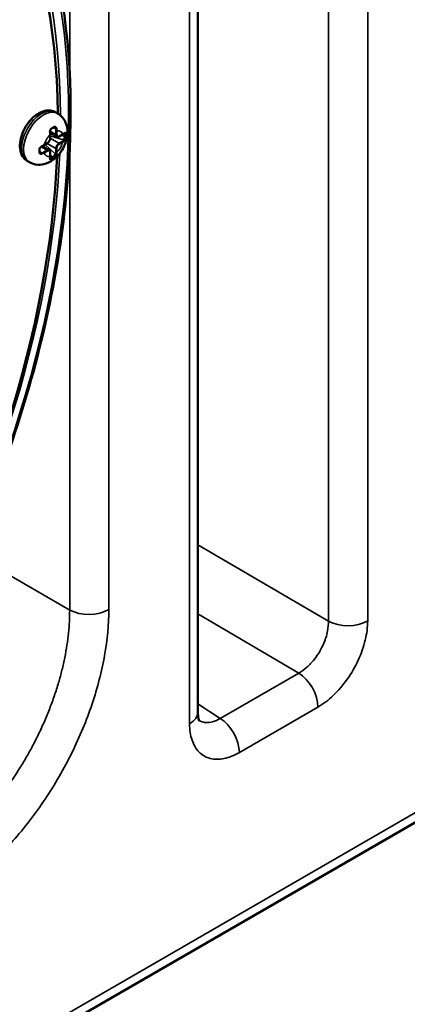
# Model space of a CAD drawing. Header units: millimetres. Extents: x 50 to 3176, y 50 to 2109.
# Tile 341 of 656: x 413 to 440, y 1628 to 1698. Entities that reach past the tile are written whole.
import ezdxf

# ---------------------------------------------------------------- set-up
doc = ezdxf.new("R2010")
doc.units = ezdxf.units.MM
doc.header["$LTSCALE"] = 10
doc.layers.add('Visible (ISO)', color=7, linetype='Continuous', lineweight=50)
doc.layers.add('Visible Narrow (ISO)', color=7, linetype='Continuous', lineweight=35)

msp = doc.modelspace()

# ---------------------------------------------------------------- linework, layer by layer
at = {"layer": 'Visible (ISO)'}
for p, q in [((425.4251, 1648.3345), (425.4251, 1769.0667)), ((307.0065, 1563.2427), (554.4938, 1706.1296)), ((415.314, 1690.949), (415.4554, 1690.8674)), ((415.262, 1689.8804), (415.262, 1689.8804)), ((414.9222, 1689.4993), (415.4014, 1689.2225)), ((414.9297, 1689.0945), (414.9297, 1689.3695)), ((415.5764, 1689.2349), (415.8146, 1689.3724)), ((415.9757, 1689.4007), (415.9757, 1689.2374)), ((414.3736, 1688.5492), (414.8529, 1688.2725)), ((414.4898, 1688.6075), (414.7279, 1688.745)), ((413.314, 1687.4849), (413.4554, 1687.4033)), ((414.2135, 1688.0643), (414.2134, 1688.0643)), ((414.9297, 1687.8398), (414.9297, 1688.1147)), ((415.1272, 1687.7677), (414.9858, 1687.6861))]:
    msp.add_line(p, q, dxfattribs=at)
for centre, major_axis, ratio, start_param, end_param in [((374.61, 1666.6204), (-28.9, -50.0563), 0.5773503, 2.3697486, 7.0550293), ((415.1477, 1689.7154), (-0.0741, -0.1871), 0.6530078, 2.2603089, 2.916969), ((414.8708, 1689.5079), (0.0496, 0.0063), 0.4808777, 6.2828591, 6.2832397), ((415.8548, 1689.1439), (0.0808, 0.184), 0.4891137, 3.8730685, 5.4438172), ((415.8961, 1689.4875), (0.0311, -0.0392), 0.6598704, 6.2825985, 6.2830395), ((415.8548, 1689.3072), (0.0808, 0.184), 0.4890808, 5.443876, 5.9575849), ((414.3404, 1688.5894), (0.0194, -0.0461), 0.4808758, 6.283141, 6.2835426), ((374.61, 1666.6204), (-28.9, -50.0563), 0.5773503, 0.8354587, 2.306134), ((414.2992, 1688.2458), (0.1249, 0.1578), 0.6530097, 3.3662195, 4.0228795), ((415.0063, 1687.8375), (0.119, 0.1619), 0.4890799, 3.467201, 3.9809072), ((414.8708, 1687.7116), (0.0495, -0.0073), 0.6598618, 0.0001501, 0.0005767), ((415.1477, 1687.9192), (-0.1189, -0.1619), 0.489113, 0.8393644, 2.4101181)]:
    msp.add_ellipse(centre, major_axis=major_axis, ratio=ratio, start_param=start_param, end_param=end_param, dxfattribs=at)
for points, knots in [([(415.3175, 1701.295), (416.3284, 1696.7843), (416.6224, 1691.6899), (415.7615, 1680.8326), (414.6042, 1675.0704), (410.9597, 1663.4679), (408.4739, 1657.6298), (402.4267, 1646.4641), (398.8667, 1641.1383), (391.0291, 1631.533), (386.7526, 1627.2554), (377.9079, 1620.1807), (373.341, 1617.3855), (367.5399, 1614.9186), (366.2309, 1614.4348), (364.9346, 1614.0294)], [1.3455389, 1.3455389, 1.3455389, 1.3455389, 1.6664565, 1.6664565, 1.9878687, 1.9878687, 2.3090444, 2.3090444, 2.6300867, 2.6300867, 2.9512031, 2.9512031, 3.2725564, 3.2725564, 3.3668501, 3.3668501, 3.3668501, 3.3668501]), ([(415.314, 1690.949), (415.2032, 1691.013), (415.0792, 1691.0532), (414.8156, 1691.0868), (414.6761, 1691.0759), (414.3769, 1691.0049), (414.2188, 1690.935), (413.9017, 1690.7402), (413.7442, 1690.6097), (413.456, 1690.3083), (413.3252, 1690.1375), (413.1012, 1689.7733), (413.0077, 1689.5802), (412.8654, 1689.186), (412.8167, 1688.9848), (412.7733, 1688.5883), (412.7789, 1688.3928), (412.8569, 1688.0362), (412.9257, 1687.8724), (413.1088, 1687.6339), (413.2046, 1687.5481), (413.314, 1687.4849)], [5.4977871, 5.4977871, 5.4977871, 5.4977871, 5.7353255, 5.7353255, 5.9968615, 5.9968615, 6.3151742, 6.3151742, 6.6683207, 6.6683207, 7.0205087, 7.0205087, 7.3692106, 7.3692106, 7.7199749, 7.7199749, 8.0746616, 8.0746616, 8.4048979, 8.4048979, 8.6393798, 8.6393798, 8.6393798, 8.6393798]), ([(415.4554, 1690.8674), (415.5861, 1690.792), (415.7029, 1690.6938), (415.8997, 1690.4677), (415.9764, 1690.339), (416.099, 1690.0536), (416.135, 1689.8972), (416.1734, 1689.5478), (416.1616, 1689.3582), (416.0907, 1688.9593), (416.0222, 1688.7527), (415.8391, 1688.3599), (415.7239, 1688.1741), (415.45, 1687.834), (415.2917, 1687.6794), (414.928, 1687.424), (414.7237, 1687.319), (414.3039, 1687.2213), (414.1051, 1687.2071), (413.7477, 1687.2694), (413.5943, 1687.3231), (413.4554, 1687.4033)], [0.7853982, 0.7853982, 0.7853982, 0.7853982, 0.9813573, 0.9813573, 1.1925444, 1.1925444, 1.4519135, 1.4519135, 1.7956288, 1.7956288, 2.2057855, 2.2057855, 2.6192493, 2.6192493, 3.0339323, 3.0339323, 3.431625, 3.431625, 3.7186113, 3.7186113, 3.9269908, 3.9269908, 3.9269908, 3.9269908]), ([(415.0321, 1689.7929), (415.0188, 1689.7857), (415.0053, 1689.7752), (414.9812, 1689.7499), (414.9702, 1689.7349), (414.9513, 1689.7021), (414.9432, 1689.6839), (414.9301, 1689.6452), (414.9251, 1689.6241), (414.9188, 1689.5817), (414.9176, 1689.5599), (414.9186, 1689.5309), (414.9193, 1689.5223), (414.9204, 1689.5142)], [0, 0, 0, 0, 0.006211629, 0.006211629, 0.012121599, 0.012121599, 0.018066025, 0.018066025, 0.024424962, 0.024424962, 0.031137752, 0.031137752, 0.034088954, 0.034088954, 0.034088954, 0.034088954]), ([(415.1049, 1689.8338), (415.1001, 1689.831), (415.0953, 1689.8282), (415.0857, 1689.8227), (415.0809, 1689.82), (415.0712, 1689.8145), (415.0663, 1689.8118), (415.0566, 1689.8064), (415.0517, 1689.8037), (415.0419, 1689.7983), (415.037, 1689.7956), (415.0321, 1689.7929)], [1.570767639, 1.570767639, 1.570767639, 1.570767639, 1.576679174, 1.576679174, 1.582590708, 1.582590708, 1.588502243, 1.588502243, 1.594413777, 1.594413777, 1.600325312, 1.600325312, 1.600325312, 1.600325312]), ([(415.1757, 1689.8758), (415.1711, 1689.873), (415.1664, 1689.8702), (415.157, 1689.8645), (415.1524, 1689.8617), (415.1429, 1689.856), (415.1382, 1689.8532), (415.1288, 1689.8476), (415.124, 1689.8449), (415.1145, 1689.8393), (415.1097, 1689.8365), (415.1049, 1689.8338)], [1.541216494, 1.541216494, 1.541216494, 1.541216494, 1.547148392, 1.547148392, 1.55308029, 1.55308029, 1.559012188, 1.559012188, 1.564944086, 1.564944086, 1.570875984, 1.570875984, 1.570875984, 1.570875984]), ([(415.262, 1689.8804), (415.2483, 1689.8883), (415.2335, 1689.8918), (415.2047, 1689.8894), (415.1902, 1689.8847), (415.1757, 1689.8758)], [0, 0, 0, 0, 0.008810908, 0.008810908, 0.016175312, 0.016175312, 0.016175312, 0.016175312]), ([(414.7279, 1688.745), (414.7504, 1688.758), (414.7719, 1688.7745), (414.8122, 1688.8128), (414.8309, 1688.8347), (414.8644, 1688.8822), (414.8792, 1688.9077), (414.9035, 1688.9605), (414.9131, 1688.9876), (414.9262, 1689.0417), (414.9297, 1689.0686), (414.9297, 1689.0945)], [3.1415927, 3.1415927, 3.1415927, 3.1415927, 3.4557519, 3.4557519, 3.7699112, 3.7699112, 4.0840704, 4.0840704, 4.3982297, 4.3982297, 4.712389, 4.712389, 4.712389, 4.712389]), ([(414.9204, 1689.5142), (414.9216, 1689.5043), (414.9227, 1689.4944), (414.9247, 1689.4748), (414.9256, 1689.4651), (414.9271, 1689.4456), (414.9277, 1689.436), (414.9287, 1689.4168), (414.9291, 1689.4072), (414.9296, 1689.3883), (414.9297, 1689.3788), (414.9297, 1689.3695)], [1.4160383, 1.4160383, 1.4160383, 1.4160383, 1.44706452, 1.44706452, 1.47809074, 1.47809074, 1.50911695, 1.50911695, 1.54014317, 1.54014317, 1.57115996, 1.57115996, 1.57115996, 1.57115996]), ([(415.4014, 1689.2225), (415.4119, 1689.2165), (415.4232, 1689.2119), (415.4465, 1689.2058), (415.4586, 1689.2043), (415.4827, 1689.204), (415.4948, 1689.2053), (415.5187, 1689.2101), (415.5305, 1689.2137), (415.5538, 1689.2229), (415.5652, 1689.2284), (415.5764, 1689.2349)], [2.35619449, 2.35619449, 2.35619449, 2.35619449, 2.51327412, 2.51327412, 2.67035376, 2.67035376, 2.82743339, 2.82743339, 2.98451302, 2.98451302, 3.14159265, 3.14159265, 3.14159265, 3.14159265]), ([(415.9271, 1689.4483), (415.9202, 1689.4429), (415.9133, 1689.4375), (415.899, 1689.427), (415.8917, 1689.4217), (415.877, 1689.4115), (415.8695, 1689.4064), (415.8542, 1689.3964), (415.8464, 1689.3915), (415.8307, 1689.3818), (415.8227, 1689.3771), (415.8146, 1689.3724)], [1.41603391, 1.41603391, 1.41603391, 1.41603391, 1.447061, 1.447061, 1.47808809, 1.47808809, 1.50911518, 1.50911518, 1.54014227, 1.54014227, 1.57116936, 1.57116936, 1.57116936, 1.57116936]), ([(415.9707, 1689.4716), (415.9707, 1689.4716), (415.9694, 1689.4717), (415.9639, 1689.4704), (415.9601, 1689.4691), (415.949, 1689.4637), (415.9408, 1689.4587), (415.9304, 1689.4508), (415.9287, 1689.4496), (415.9271, 1689.4483)], [0.004102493, 0.004102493, 0.004102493, 0.004102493, 0.008275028, 0.008275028, 0.011892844, 0.011892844, 0.016990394, 0.016990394, 0.017897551, 0.017897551, 0.017897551, 0.017897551]), ([(414.3598, 1688.5433), (414.3433, 1688.5363), (414.3258, 1688.527), (414.2916, 1688.5044), (414.2745, 1688.4908), (414.2425, 1688.4603), (414.2274, 1688.4429), (414.2027, 1688.4071), (414.1927, 1688.3884), (414.1795, 1688.3532), (414.1757, 1688.3362), (414.1743, 1688.3161), (414.1742, 1688.3115), (414.1743, 1688.3072)], [0, 0, 0, 0, 0.006407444, 0.006407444, 0.012915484, 0.012915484, 0.01968108, 0.01968108, 0.026218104, 0.026218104, 0.03227978, 0.03227978, 0.034077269, 0.034077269, 0.034077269, 0.034077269]), ([(414.1743, 1688.3072), (414.1746, 1688.296), (414.1748, 1688.2848), (414.1751, 1688.2625), (414.1752, 1688.2514), (414.1753, 1688.2292), (414.1753, 1688.2181), (414.1752, 1688.1961), (414.1751, 1688.1851), (414.1748, 1688.1631), (414.1746, 1688.1522), (414.1743, 1688.1413)], [1.541271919, 1.541271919, 1.541271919, 1.541271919, 1.553081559, 1.553081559, 1.564891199, 1.564891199, 1.576700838, 1.576700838, 1.588510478, 1.588510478, 1.600320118, 1.600320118, 1.600320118, 1.600320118]), ([(414.4898, 1688.6075), (414.4817, 1688.6029), (414.4735, 1688.5983), (414.4568, 1688.5892), (414.4483, 1688.5847), (414.4312, 1688.576), (414.4225, 1688.5717), (414.405, 1688.5633), (414.3961, 1688.5592), (414.3781, 1688.5511), (414.369, 1688.5471), (414.3598, 1688.5433)], [1.57042171, 1.57042171, 1.57042171, 1.57042171, 1.60144269, 1.60144269, 1.63247315, 1.63247315, 1.66350362, 1.66350362, 1.69453409, 1.69453409, 1.72556455, 1.72556455, 1.72556455, 1.72556455]), ([(414.9297, 1688.1147), (414.9297, 1688.1277), (414.9288, 1688.1404), (414.9251, 1688.1651), (414.9223, 1688.1772), (414.9145, 1688.2003), (414.9096, 1688.2114), (414.8973, 1688.2321), (414.89, 1688.2418), (414.873, 1688.2589), (414.8634, 1688.2664), (414.8529, 1688.2725)], [4.71238898, 4.71238898, 4.71238898, 4.71238898, 4.86946861, 4.86946861, 5.02654825, 5.02654825, 5.18362788, 5.18362788, 5.34070751, 5.34070751, 5.49778714, 5.49778714, 5.49778714, 5.49778714]), ([(414.1743, 1688.1413), (414.1739, 1688.1269), (414.1761, 1688.1141), (414.1845, 1688.092), (414.1909, 1688.0826), (414.2034, 1688.0709), (414.2082, 1688.0674), (414.2134, 1688.0643)], [0, 0, 0, 0, 0.006217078, 0.006217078, 0.012799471, 0.012799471, 0.016207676, 0.016207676, 0.016207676, 0.016207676]), ([(414.9202, 1687.7043), (414.9182, 1687.6905), (414.9177, 1687.6785), (414.919, 1687.6623), (414.9206, 1687.6575), (414.9217, 1687.6552), (414.9219, 1687.655), (414.9219, 1687.655)], [0, 0, 0, 0, 0.006113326, 0.006113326, 0.011682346, 0.011682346, 0.013776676, 0.013776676, 0.013776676, 0.013776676]), ([(414.9297, 1687.8398), (414.9297, 1687.8304), (414.9296, 1687.8211), (414.9291, 1687.8026), (414.9287, 1687.7934), (414.9277, 1687.7752), (414.9271, 1687.7662), (414.9256, 1687.7482), (414.9247, 1687.7394), (414.9226, 1687.7217), (414.9215, 1687.713), (414.9202, 1687.7043)], [1.57041216, 1.57041216, 1.57041216, 1.57041216, 1.60144352, 1.60144352, 1.63247487, 1.63247487, 1.66350623, 1.66350623, 1.69453758, 1.69453758, 1.72556894, 1.72556894, 1.72556894, 1.72556894]), ([(425.4251, 1648.3346), (425.4252, 1648.1466), (425.4464, 1647.9911), (425.4942, 1647.7946), (425.5197, 1647.7426), (425.5332, 1647.719), (425.535, 1647.7166), (425.535, 1647.7166)], [0, 0, 0, 0, 0.08952424, 0.08952424, 0.1721175, 0.1721175, 0.19784884, 0.19784884, 0.19784884, 0.19784884])]:
    msp.add_open_spline(points, degree=3, knots=knots, dxfattribs=at)
at = {"layer": 'Visible Narrow (ISO)'}
for p, q in [((434.701, 1654.799), (434.701, 1775.5314)), ((437.4894, 1775.5539), (437.4894, 1654.8215)), ((424.8394, 1647.518), (424.8394, 1768.2504)), ((416.3168, 1693.7465), (416.3168, 1753.4819)), ((419.095, 1753.5099), (419.095, 1655.6255)), ((307.4207, 1564.1583), (554.908, 1707.0452)), ((414.9216, 1689.601), (415.3393, 1689.3599)), ((415.1131, 1689.8385), (415.2891, 1689.7971)), ((415.3304, 1689.7733), (415.2891, 1689.7971)), ((415.3393, 1689.3599), (415.3393, 1689.6348)), ((415.41, 1689.6348), (415.41, 1689.3599)), ((414.915, 1689.0741), (414.915, 1689.3491)), ((414.9297, 1689.2706), (415.8548, 1688.9806)), ((414.9297, 1689.1065), (415.5514, 1688.7475)), ((415.5514, 1688.7475), (415.7896, 1688.885)), ((415.5868, 1689.2578), (415.8249, 1689.3953)), ((415.7197, 1689.3176), (415.9757, 1689.2374)), ((415.8961, 1688.9568), (415.8548, 1688.9806)), ((415.9757, 1689.4007), (415.8968, 1689.4254)), ((415.9981, 1689.3878), (415.9757, 1689.4007)), ((415.9757, 1689.2374), (415.9981, 1689.2245)), ((414.2992, 1688.0825), (414.1753, 1688.2142)), ((414.7029, 1688.2576), (414.2853, 1688.4987)), ((414.4648, 1688.1201), (414.7029, 1688.2576)), ((414.5002, 1688.6304), (414.7383, 1688.7679)), ((414.7383, 1688.1964), (414.5002, 1688.0589)), ((415.2891, 1688.0008), (414.5755, 1688.657)), ((415.3393, 1688.3801), (414.7176, 1688.739)), ((415.3393, 1688.1051), (415.3393, 1688.3801)), ((415.41, 1688.3801), (415.41, 1688.1051)), ((415.8249, 1688.8237), (415.5868, 1688.6863)), ((416.3168, 1655.5975), (416.3168, 1688.2198)), ((414.2992, 1688.0825), (414.3404, 1688.0586)), ((414.915, 1687.8194), (414.915, 1688.0943)), ((414.9249, 1687.742), (414.9858, 1687.6861)), ((415.1272, 1687.7677), (414.9297, 1687.9493)), ((414.9858, 1687.6861), (415.0082, 1687.6731)), ((415.1496, 1687.7548), (415.1272, 1687.7677)), ((415.2891, 1688.0008), (415.3304, 1687.977)), ((434.701, 1654.799), (425.4251, 1660.2272)), ((416.3168, 1655.5975), (409.194, 1659.7099)), ((425.4251, 1655.3139), (432.591, 1651.1204)), ((416.0633, 1652.7261), (416.0633, 1652.7261)), ((427.008, 1647.897), (432.591, 1651.1204)), ((434.4449, 1649.0211), (434.4449, 1649.0217)), ((427.008, 1647.897), (425.4251, 1648.929)), ((433.9559, 1648.7004), (428.3728, 1645.477))]:
    msp.add_line(p, q, dxfattribs=at)
for centre, major_axis, ratio, start_param, end_param in [((374.4685, 1666.7021), (29.1332, 50.4601), 0.5773503, 5.5025293, 10.2054339), ((414.314, 1689.217), (1, 1.7321), 0.5773503, 0, 3.1415927), ((414.4554, 1689.1353), (-1, -1.7321), 0.5773503, 3.1415927, 6.2831853), ((415.0082, 1689.8368), (0.0239, -0.0439), 0.5600307, 0.0000755, 0.7998301), ((415.0082, 1689.8368), (0.0239, -0.0439), 0.5600526, 0.7997297, 1.1801173), ((415.0799, 1689.8771), (0.025, -0.0433), 0.5773669, 6.2831209, 7.4457947), ((415.1496, 1689.9185), (0.0261, -0.0426), 0.5941822, 6.2830596, 7.0533192), ((415.1496, 1689.9185), (-0.0261, 0.0426), 0.5941731, 3.9117508, 4.2921339), ((415.3657, 1689.7937), (0.0496, 0.0063), 0.4808688, 3.8605982, 5.4803326), ((414.5923, 1690.0665), (0.5282, -0.915), 0.5773115, 0.7850315, 0.9401696), ((415.3747, 1689.6552), (-0.05, 0), 0.5773503, 0.7855106, 2.3561423), ((414.296, 1690.0974), (-0.8835, 1.0175), 0.6671332, 3.7830348, 3.9148018), ((415.1625, 1688.7271), (0.5, 0.866), 0.5773503, 5.855359, 6.7110127), ((415.1625, 1688.7271), (0.5, 0.866), 0.5773503, 1.1429691, 1.9986239), ((414.7383, 1688.972), (-0.125, -0.2165), 0.5773503, 0.7853981, 2.3561946), ((414.8708, 1689.5079), (0.0496, 0.0063), 0.4808777, 5.3818815, 6.2828591), ((413.8581, 1689.8474), (-0.8306, 1.0578), 0.61809, 3.822868, 3.9544486), ((414.8797, 1689.3695), (0.05, 0), 0.5773503, 5.4978354, 6.2828893), ((414.8797, 1689.0945), (0.05, 0), 0.5773503, 5.4977884, 6.2831853), ((415.3747, 1689.3803), (0.05, 0), 0.5773503, 3.9269915, 5.4977873), ((415.5514, 1689.4824), (-0.15, -0.2598), 0.5773503, 5.4977871, 6.2831853), ((415.5868, 1689.4619), (-0.125, -0.2165), 0.5773503, 5.4977872, 7.0685835), ((415.5514, 1689.2782), (0.025, -0.0433), 0.5773503, 0, 0.7853975), ((415.0428, 1689.3164), (-1.0565, -0.0001), 0.5773154, 2.3557645, 2.5109025), ((415.7896, 1688.8442), (-0.025, 0.0433), 0.5773503, 3.9270491, 5.4976746), ((415.7896, 1689.4157), (0.025, -0.0433), 0.5773503, 0, 0.7853653), ((415.0493, 1689.8216), (1.0976, 0.0391), 0.5721044, 5.4765, 5.6328398), ((414.6184, 1689.4091), (-1.5184, 0.198), 0.4979047, 2.5511572, 2.6831215), ((415.8961, 1688.916), (0.0311, -0.0392), 0.6598601, 0.6454201, 2.2650863), ((415.8961, 1689.4875), (0.0311, -0.0392), 0.6598704, 6.2830395, 7.0267226), ((416.0335, 1689.4082), (-0.05, -0.0013), 0.5599943, 0.7710192, 2.3419016), ((413.6037, 1690.6885), (1.6939, -2.9338), 0.5773522, 0.7558725, 0.8149195), ((416.0335, 1689.2449), (-0.05, 0.0013), 0.5942007, 0.800611, 2.3714229), ((416.0335, 1689.4082), (-0.05, -0.0013), 0.5600557, 2.3418655, 2.7222547), ((416.0335, 1689.2449), (0.05, -0.0013), 0.5941421, 5.5129952, 5.8933834), ((413.9739, 1690.7787), (-1.4255, 2.9728), 0.5216833, 3.9690684, 3.9998281), ((413.9739, 1690.7787), (-1.4255, 2.9728), 0.5216833, 3.9383088, 3.9690684), ((414.1243, 1688.3059), (-0.05, -0.0013), 0.5600552, 1.96147, 2.3418582), ((411.609, 1689.4133), (1.8818, -2.7071), 0.6281028, 0.704031, 0.7655502), ((414.1243, 1688.3059), (0.05, 0.0013), 0.5600325, 5.4834016, 6.2831361), ((414.3404, 1688.5894), (0.0194, -0.0461), 0.4808758, 0.0003573, 0.9010531), ((413.5454, 1689.2928), (1.326, -0.186), 0.6183873, 5.4669859, 5.5989492), ((414.4648, 1688.6509), (0.025, -0.0433), 0.5773503, 0.0002977, 0.7853399), ((414.7029, 1688.0127), (0.15, 0.2598), 0.5773503, 0, 0.7853982), ((414.7029, 1688.2168), (-0.025, 0.0433), 0.5773503, 3.9269915, 5.4977951), ((414.7029, 1688.7883), (0.025, -0.0433), 0.5773503, 0, 0.7853976), ((414.7383, 1687.9922), (0.125, 0.2165), 0.5773503, 5.4977872, 7.0685835), ((415.5514, 1688.5026), (0.15, 0.2598), 0.5773503, 0.7853982, 2.3561945), ((415.3747, 1688.4005), (-0.05, 0), 0.5773503, 0.7853902, 2.3561945), ((415.1625, 1688.7271), (-0.5, -0.866), 0.5773503, 1.1429702, 1.9986239), ((415.5868, 1688.4821), (0.125, 0.2165), 0.5773503, 0.7853981, 2.3561945), ((415.5514, 1688.7067), (0.025, -0.0433), 0.5773503, 0.7853987, 2.3561938), ((374.4685, 1666.7021), (29.1332, 50.4601), 0.5773503, 3.977837, 5.4469409), ((414.1243, 1688.1426), (0.05, -0.0013), 0.5941419, 5.1325985, 5.5129877), ((414.1243, 1688.1426), (0.05, -0.0013), 0.5941624, 5.5129891, 6.2832839), ((413.7173, 1688.5513), (-1.0567, -0.0001), 0.5773127, 2.2014347, 2.3565503), ((414.3404, 1688.0178), (0.0194, -0.0461), 0.4808748, 0.8027675, 2.4227033), ((413.723, 1688.529), (-1.0983, 0.0084), 0.6009338, 2.2051802, 2.3615178), ((414.4648, 1688.0793), (0.025, -0.0433), 0.5773503, 0.7854402, 2.3559649), ((415.1625, 1688.7271), (-0.5, -0.866), 0.5773503, 5.8553583, 6.7110123), ((413.8614, 1688.6083), (0.8468, -1.2715), 0.4932529, 0.4912256, 0.6229942), ((414.8708, 1687.7116), (0.0495, -0.0073), 0.6598618, 5.5395703, 6.2833355), ((414.8797, 1688.1147), (0.05, 0), 0.5773503, 5.497787, 6.2831853), ((414.8797, 1687.8398), (0.05, 0), 0.5773503, 5.4978359, 6.2831853), ((412.6953, 1689.0899), (-3.3721, 0), 0.5773468, 2.3266118, 2.3562716), ((415.0082, 1687.6323), (-0.0239, 0.0439), 0.5599949, 3.9413632, 5.5121493), ((415.0082, 1687.6323), (0.0239, -0.0439), 0.5600221, 0.4193798, 0.7997629), ((412.6873, 1689.0948), (-3.3838, 0), 0.5773483, 2.3561636, 2.3857212), ((415.0799, 1687.6725), (-0.025, 0.0433), 0.5773334, 3.5497912, 5.4978113), ((415.1496, 1687.7139), (-0.0261, 0.0426), 0.594201, 3.9117147, 5.482573), ((415.1496, 1687.7139), (0.0261, -0.0426), 0.5941447, 0.3898071, 0.7701947), ((414.5922, 1688.5362), (0.5283, -0.9151), 0.577316, 0.6307005, 0.7858162), ((415.3657, 1687.9974), (0.0495, -0.0073), 0.6598822, 4.0179944, 5.6380058), ((415.3747, 1688.1255), (0.05, 0), 0.5773503, 3.9272203, 5.4977602), ((414.614, 1688.541), (0.5833, -0.9305), 0.5822988, 0.6088028, 0.7651418), ((417.6808, 1656.442), (2, 0), 0.5773503, 3.9618977, 5.4977681), ((436.0752, 1655.638), (2, 0), 0.5773503, 3.9549157, 5.4977763), ((432.5417, 1649.5169), (-1, 1.7321), 0.5773503, 3.9269859, 5.4628798), ((433.7195, 1649.2142), (1, 0), 0.5773503, 0.0380078, 0.0387156), ((423.4251, 1648.3345), (2, 0), 0.5773503, 5.4977969, 6.2831853), ((426.9586, 1646.2935), (1, -1.7321), 0.5773503, 0.7853964, 2.3212873)]:
    msp.add_ellipse(centre, major_axis=major_axis, ratio=ratio, start_param=start_param, end_param=end_param, dxfattribs=at)
msp.add_ellipse((374.4685, 1666.7021), major_axis=(-29.5357, -51.1574), ratio=0.5773503, dxfattribs=at)
for points, knots in [([(414.9039, 1689.4931), (414.902, 1689.5088), (414.9008, 1689.5247), (414.9005, 1689.544), (414.9005, 1689.5474), (414.9007, 1689.5637), (414.9015, 1689.5767), (414.9036, 1689.5961), (414.9045, 1689.6025), (414.9074, 1689.6207), (414.9098, 1689.6327), (414.9146, 1689.6527), (414.9169, 1689.6607), (414.9241, 1689.6842), (414.9299, 1689.6991), (414.9379, 1689.7166), (414.9395, 1689.7199), (414.9481, 1689.7372), (414.9557, 1689.7502), (414.9659, 1689.7648), (414.9677, 1689.7672), (414.9767, 1689.7792), (414.9844, 1689.7882), (414.9962, 1689.8001), (415, 1689.8037), (415.0138, 1689.816), (415.0238, 1689.8233), (415.036, 1689.8303), (415.038, 1689.8314), (415.04, 1689.8325)], [0.0000006, 0.0000006, 0.0000006, 0.0000006, 0.11777651, 0.11777651, 0.14285714, 0.14285714, 0.23931503, 0.23931503, 0.28571429, 0.28571429, 0.37072129, 0.37072129, 0.42857143, 0.42857143, 0.54367602, 0.54367602, 0.57142857, 0.57142857, 0.69002258, 0.69002258, 0.71428571, 0.71428571, 0.81134316, 0.81134316, 0.85714286, 0.85714286, 0.97647404, 0.97647404, 1, 1, 1, 1]), ([(415.1128, 1689.8731), (415.1047, 1689.8685), (415.0886, 1689.8593), (415.0644, 1689.8457), (415.0481, 1689.8369), (415.04, 1689.8325)], [0, 0, 0, 0, 0.33333333, 0.66666667, 0.99997651, 0.99997651, 0.99997651, 0.99997651]), ([(415.1834, 1689.9153), (415.1757, 1689.9105), (415.1603, 1689.9011), (415.1368, 1689.8871), (415.1208, 1689.8778), (415.1128, 1689.8731)], [0.00002292, 0.00002292, 0.00002292, 0.00002292, 0.33333333, 0.66666667, 0.99998821, 0.99998821, 0.99998821, 0.99998821]), ([(415.1834, 1689.9153), (415.1933, 1689.9215), (415.2036, 1689.9265), (415.2166, 1689.9309), (415.2188, 1689.9316), (415.2298, 1689.9347), (415.2389, 1689.9363), (415.2525, 1689.9373), (415.257, 1689.9375), (415.2721, 1689.937), (415.2823, 1689.9353), (415.2949, 1689.9316), (415.2974, 1689.9307), (415.3104, 1689.9259), (415.3207, 1689.9206), (415.3323, 1689.9124), (415.334, 1689.9111), (415.3431, 1689.904), (415.3501, 1689.8974), (415.3602, 1689.8859), (415.3637, 1689.8816), (415.3735, 1689.8679), (415.3793, 1689.858), (415.3862, 1689.843), (415.3879, 1689.8387), (415.3946, 1689.8207), (415.3985, 1689.8056), (415.4016, 1689.7866), (415.402, 1689.7837), (415.4024, 1689.7809)], [0, 0, 0, 0, 0.11877668, 0.11877668, 0.14285714, 0.14285714, 0.2374953, 0.2374953, 0.28571429, 0.28571429, 0.39935092, 0.39935092, 0.42857143, 0.42857143, 0.54922964, 0.54922964, 0.57142857, 0.57142857, 0.66292717, 0.66292717, 0.71428571, 0.71428571, 0.81800279, 0.81800279, 0.85714286, 0.85714286, 0.9790405, 0.9790405, 0.99999943, 0.99999943, 0.99999943, 0.99999943]), ([(415.262, 1689.8804), (415.2624, 1689.8802), (415.2627, 1689.88), (415.2715, 1689.8748), (415.2795, 1689.8686), (415.2943, 1689.8541), (415.3011, 1689.8457), (415.3076, 1689.8356), (415.3081, 1689.8348), (415.3149, 1689.8236), (415.3201, 1689.8123), (415.3268, 1689.7916), (415.3289, 1689.7825), (415.3304, 1689.7733)], [0.49452865, 0.49452865, 0.49452865, 0.49452865, 0.5, 0.5, 0.62256168, 0.62256168, 0.75, 0.75, 0.76130984, 0.76130984, 0.90046577, 0.90046577, 1, 1, 1, 1]), ([(415.9981, 1689.2245), (415.9978, 1689.2151), (415.9971, 1689.2052), (415.9948, 1689.1844), (415.9932, 1689.1736), (415.9907, 1689.1594), (415.9901, 1689.1562), (415.9869, 1689.1403), (415.9839, 1689.1274), (415.9769, 1689.1016), (415.9729, 1689.0888), (415.9632, 1689.0614), (415.9573, 1689.047), (415.9464, 1689.0243), (415.9417, 1689.0155), (415.93, 1688.9959), (415.9228, 1688.9856), (415.9091, 1688.969), (415.9027, 1688.9624), (415.8961, 1688.9568)], [0.00000002, 0.00000002, 0.00000002, 0.00000002, 0.10932097, 0.10932097, 0.2187442, 0.2187442, 0.25, 0.25, 0.375, 0.375, 0.5, 0.5, 0.64888937, 0.64888937, 0.75, 0.75, 0.88826881, 0.88826881, 1, 1, 1, 1]), ([(415.9364, 1689.4725), (415.9474, 1689.4812), (415.9577, 1689.4885), (415.9689, 1689.4952), (415.9705, 1689.4961), (415.9804, 1689.5016), (415.9882, 1689.505), (415.9981, 1689.508), (416.0005, 1689.5086), (416.0089, 1689.5103), (416.0148, 1689.5108), (416.0236, 1689.5102), (416.0268, 1689.5097), (416.0364, 1689.5071), (416.0423, 1689.5038), (416.0487, 1689.4984), (416.0499, 1689.4973), (416.056, 1689.491), (416.0603, 1689.4847), (416.0648, 1689.4755), (416.0655, 1689.4739), (416.069, 1689.4655), (416.0714, 1689.4578), (416.0742, 1689.4459), (416.075, 1689.442), (416.0777, 1689.4271), (416.0788, 1689.4156), (416.0793, 1689.4017), (416.0794, 1689.3998), (416.0794, 1689.3979)], [0, 0, 0, 0, 0.1228344, 0.1228344, 0.1428571, 0.1428571, 0.2509853, 0.2509853, 0.2857143, 0.2857143, 0.3751874, 0.3751874, 0.4285714, 0.4285714, 0.5443932, 0.5443932, 0.5714286, 0.5714286, 0.6902747, 0.6902747, 0.7142857, 0.7142857, 0.8121599, 0.8121599, 0.8571429, 0.8571429, 0.9813144, 0.9813144, 1, 1, 1, 1]), ([(416.0794, 1689.2324), (416.0792, 1689.2204), (416.0782, 1689.2075), (416.0765, 1689.1937), (416.0762, 1689.1912), (416.0759, 1689.1888), (416.0756, 1689.1862), (416.074, 1689.1751), (416.072, 1689.1634), (416.0696, 1689.1516), (416.0684, 1689.1456), (416.0671, 1689.1396), (416.0657, 1689.1336), (416.0624, 1689.1195), (416.0586, 1689.1057), (416.0543, 1689.0919), (416.0531, 1689.0881), (416.0519, 1689.0843), (416.0507, 1689.0806), (416.0456, 1689.0654), (416.0399, 1689.05), (416.0334, 1689.0349), (416.0323, 1689.0324), (416.0312, 1689.0299), (416.0301, 1689.0274), (416.0248, 1689.0156), (416.0191, 1689.0039), (416.0129, 1688.9927), (416.0099, 1688.9871), (416.0068, 1688.9817), (416.0037, 1688.9764), (415.996, 1688.9637), (415.988, 1688.9518), (415.9794, 1688.9407), (415.9772, 1688.9379), (415.9749, 1688.9352), (415.9727, 1688.9325), (415.9626, 1688.9205), (415.9519, 1688.9097), (415.9403, 1688.9001), (415.939, 1688.899), (415.9377, 1688.898), (415.9364, 1688.897)], [0, 0, 0, 0, 0.1213009, 0.1213009, 0.1213009, 0.1428571, 0.1428571, 0.1428571, 0.2376759, 0.2376759, 0.2376759, 0.2857143, 0.2857143, 0.2857143, 0.3980318, 0.3980318, 0.3980318, 0.4285714, 0.4285714, 0.4285714, 0.5512043, 0.5512043, 0.5512043, 0.5714286, 0.5714286, 0.5714286, 0.6670789, 0.6670789, 0.6670789, 0.7142857, 0.7142857, 0.7142857, 0.8281347, 0.8281347, 0.8281347, 0.8571429, 0.8571429, 0.8571429, 0.9858595, 0.9858595, 0.9858595, 1, 1, 1, 1]), ([(415.9701, 1689.4716), (415.9704, 1689.4713), (415.9708, 1689.4711), (415.9757, 1689.4677), (415.9797, 1689.4633), (415.9855, 1689.4534), (415.9876, 1689.4487), (415.9902, 1689.4413), (415.9909, 1689.439), (415.9938, 1689.4286), (415.9955, 1689.4195), (415.9974, 1689.4026), (415.9979, 1689.3954), (415.9981, 1689.3878)], [0.51485553, 0.51485553, 0.51485553, 0.51485553, 0.52548022, 0.52548022, 0.6584085, 0.6584085, 0.75, 0.75, 0.78753328, 0.78753328, 0.9142768, 0.9142768, 0.99999998, 0.99999998, 0.99999998, 0.99999998]), ([(414.144, 1688.2805), (414.1435, 1688.2927), (414.1444, 1688.3053), (414.1467, 1688.3185), (414.1472, 1688.3211), (414.1477, 1688.3237), (414.1483, 1688.3264), (414.1505, 1688.3369), (414.1536, 1688.3477), (414.1575, 1688.3585), (414.1595, 1688.3642), (414.1618, 1688.3699), (414.1643, 1688.3755), (414.1698, 1688.3881), (414.1762, 1688.4002), (414.1836, 1688.4121), (414.1857, 1688.4155), (414.1879, 1688.4189), (414.1901, 1688.4223), (414.199, 1688.4355), (414.209, 1688.4485), (414.2202, 1688.4612), (414.222, 1688.4631), (414.2237, 1688.465), (414.2255, 1688.4669), (414.2343, 1688.4765), (414.2438, 1688.4858), (414.2537, 1688.4946), (414.2588, 1688.4992), (414.264, 1688.5036), (414.2692, 1688.5079), (414.2817, 1688.518), (414.2945, 1688.5273), (414.3077, 1688.5357), (414.311, 1688.5378), (414.3143, 1688.5398), (414.3176, 1688.5418), (414.3332, 1688.551), (414.3494, 1688.5592), (414.366, 1688.5664), (414.3673, 1688.567), (414.3686, 1688.5675), (414.3698, 1688.5681)], [0, 0, 0, 0, 0.119125, 0.119125, 0.119125, 0.1428571, 0.1428571, 0.1428571, 0.2360064, 0.2360064, 0.2360064, 0.2857143, 0.2857143, 0.2857143, 0.396855, 0.396855, 0.396855, 0.4285714, 0.4285714, 0.4285714, 0.5524723, 0.5524723, 0.5524723, 0.5714286, 0.5714286, 0.5714286, 0.6656799, 0.6656799, 0.6656799, 0.7142857, 0.7142857, 0.7142857, 0.8288839, 0.8288839, 0.8288839, 0.8571429, 0.8571429, 0.8571429, 0.989737, 0.989737, 0.989737, 1, 1, 1, 1]), ([(414.3698, 1687.9925), (414.3545, 1687.9861), (414.3394, 1687.9813), (414.3226, 1687.9779), (414.3206, 1687.9775), (414.3062, 1687.9749), (414.2941, 1687.974), (414.2783, 1687.9744), (414.2744, 1687.9746), (414.2609, 1687.9758), (414.2513, 1687.9775), (414.2366, 1687.9814), (414.2311, 1687.9833), (414.2148, 1687.9897), (414.2047, 1687.9954), (414.1936, 1688.0036), (414.1915, 1688.0052), (414.181, 1688.014), (414.1736, 1688.022), (414.166, 1688.033), (414.1647, 1688.035), (414.1587, 1688.0449), (414.1548, 1688.0534), (414.1503, 1688.0663), (414.149, 1688.0705), (414.1452, 1688.0859), (414.1438, 1688.0973), (414.1438, 1688.1109), (414.1439, 1688.1129), (414.144, 1688.1149)], [0, 0, 0, 0, 0.1253465, 0.1253465, 0.1428571, 0.1428571, 0.2499687, 0.2499687, 0.2857143, 0.2857143, 0.3740097, 0.3740097, 0.4285714, 0.4285714, 0.5438275, 0.5438275, 0.5714286, 0.5714286, 0.6885438, 0.6885438, 0.7142857, 0.7142857, 0.8116697, 0.8116697, 0.8571429, 0.8571429, 0.9791801, 0.9791801, 1, 1, 1, 1]), ([(414.3404, 1688.0586), (414.3308, 1688.0549), (414.321, 1688.052), (414.2987, 1688.0477), (414.2862, 1688.0468), (414.2621, 1688.0478), (414.2504, 1688.0498), (414.2307, 1688.0558), (414.2223, 1688.0593), (414.2142, 1688.0639), (414.2138, 1688.0641), (414.2135, 1688.0643)], [0, 0, 0, 0, 0.10999137, 0.10999137, 0.25, 0.25, 0.38882693, 0.38882693, 0.5, 0.5, 0.50548052, 0.50548052, 0.50548052, 0.50548052]), ([(415.04, 1687.5976), (415.0295, 1687.5918), (415.0194, 1687.587), (415.0071, 1687.5821), (415.0049, 1687.5813), (414.9948, 1687.5776), (414.987, 1687.5754), (414.9757, 1687.5729), (414.9719, 1687.5723), (414.96, 1687.5708), (414.9526, 1687.5709), (414.9441, 1687.5724), (414.9424, 1687.5727), (414.9337, 1687.575), (414.9275, 1687.578), (414.9213, 1687.5831), (414.9204, 1687.5839), (414.9158, 1687.5883), (414.9126, 1687.5927), (414.9084, 1687.6008), (414.907, 1687.604), (414.9035, 1687.614), (414.9019, 1687.6215), (414.9008, 1687.6331), (414.9006, 1687.6365), (414.9003, 1687.6511), (414.9012, 1687.6638), (414.9033, 1687.68), (414.9036, 1687.6821), (414.9039, 1687.6842)], [0, 0, 0, 0, 0.11695905, 0.11695905, 0.14285714, 0.14285714, 0.23614453, 0.23614453, 0.28571429, 0.28571429, 0.39849325, 0.39849325, 0.42857143, 0.42857143, 0.55086202, 0.55086202, 0.57142857, 0.57142857, 0.66153833, 0.66153833, 0.71428571, 0.71428571, 0.8178296, 0.8178296, 0.85714286, 0.85714286, 0.98213034, 0.98213034, 0.99999943, 0.99999943, 0.99999943, 0.99999943]), ([(415.0082, 1687.6731), (415.0006, 1687.669), (414.9932, 1687.6655), (414.977, 1687.6586), (414.9683, 1687.6557), (414.9588, 1687.6534), (414.9572, 1687.6531), (414.9495, 1687.6516), (414.9438, 1687.6511), (414.932, 1687.6516), (414.9263, 1687.653), (414.9216, 1687.6555)], [0, 0, 0, 0, 0.09707684, 0.09707684, 0.22371265, 0.22371265, 0.25, 0.25, 0.35294525, 0.35294525, 0.4851605, 0.4851605, 0.4851605, 0.4851605]), ([(415.04, 1687.5976), (415.0481, 1687.6021), (415.0644, 1687.611), (415.0886, 1687.6246), (415.1047, 1687.6339), (415.1128, 1687.6385)], [0.00002294, 0.00002294, 0.00002294, 0.00002294, 0.33333333, 0.66666667, 0.99997983, 0.99997983, 0.99997983, 0.99997983]), ([(415.1128, 1687.6385), (415.1208, 1687.6431), (415.1368, 1687.6525), (415.1603, 1687.6664), (415.1757, 1687.6757), (415.1834, 1687.6804)], [0, 0, 0, 0, 0.33333333, 0.66666667, 0.99997651, 0.99997651, 0.99997651, 0.99997651]), ([(415.3304, 1687.977), (415.3288, 1687.9684), (415.3263, 1687.9595), (415.3188, 1687.9394), (415.3135, 1687.928), (415.3005, 1687.9048), (415.2929, 1687.8931), (415.2778, 1687.8724), (415.2707, 1687.8634), (415.2613, 1687.8524), (415.2594, 1687.8502), (415.2482, 1687.8375), (415.2383, 1687.8272), (415.2212, 1687.8107), (415.2142, 1687.8042), (415.2041, 1687.7954), (415.2011, 1687.7928), (415.1882, 1687.782), (415.1783, 1687.7744), (415.1622, 1687.7629), (415.1558, 1687.7586), (415.1496, 1687.7548)], [0, 0, 0, 0, 0.11210495, 0.11210495, 0.25, 0.25, 0.39019772, 0.39019772, 0.5, 0.5, 0.52659297, 0.52659297, 0.65927173, 0.65927173, 0.75, 0.75, 0.78823433, 0.78823433, 0.91474082, 0.91474082, 1, 1, 1, 1]), ([(415.4024, 1687.9719), (415.4004, 1687.9587), (415.3972, 1687.9455), (415.3921, 1687.9294), (415.391, 1687.9264), (415.386, 1687.9124), (415.3813, 1687.9016), (415.3734, 1687.8855), (415.3707, 1687.8803), (415.3624, 1687.8653), (415.3563, 1687.8552), (415.3454, 1687.8387), (415.3409, 1687.8321), (415.3269, 1687.8127), (415.3169, 1687.8002), (415.3042, 1687.7854), (415.3018, 1687.7826), (415.2885, 1687.7678), (415.2776, 1687.7565), (415.2643, 1687.7437), (415.2622, 1687.7417), (415.2509, 1687.7313), (415.2416, 1687.7232), (415.2282, 1687.7122), (415.224, 1687.7088), (415.2089, 1687.6971), (415.1985, 1687.6899), (415.1869, 1687.6825), (415.1851, 1687.6814), (415.1834, 1687.6804)], [0.0000006, 0.0000006, 0.0000006, 0.0000006, 0.11611695, 0.11611695, 0.14285714, 0.14285714, 0.24048209, 0.24048209, 0.28571429, 0.28571429, 0.3718675, 0.3718675, 0.42857143, 0.42857143, 0.5438592, 0.5438592, 0.57142857, 0.57142857, 0.69155404, 0.69155404, 0.71428571, 0.71428571, 0.81136544, 0.81136544, 0.85714286, 0.85714286, 0.97829927, 0.97829927, 1, 1, 1, 1]), ([(416.3168, 1655.5975), (416.3179, 1655.3316), (416.3115, 1655.0613), (416.2837, 1654.5133), (416.2623, 1654.2355), (416.2044, 1653.6712), (416.1677, 1653.3845), (416.0797, 1652.8086), (416.0286, 1652.5194), (415.9109, 1651.9331), (415.8442, 1651.6359), (415.6961, 1651.039), (415.6147, 1650.7392), (415.436, 1650.1327), (415.3384, 1649.8259), (415.1287, 1649.2123), (415.0167, 1648.9055), (414.7787, 1648.2932), (414.6528, 1647.9877), (414.3876, 1647.3796), (414.2483, 1647.0769), (413.9571, 1646.4756), (413.8051, 1646.177), (413.5138, 1645.6314), (413.3762, 1645.3837), (413.066, 1644.8464), (412.8918, 1644.5578), (412.5325, 1643.9886), (412.3476, 1643.7079), (411.9678, 1643.1558), (411.773, 1642.8844), (411.3744, 1642.352), (411.1706, 1642.091), (410.755, 1641.5807), (410.5431, 1641.3313), (410.1508, 1640.8887), (409.9715, 1640.6934), (409.5789, 1640.2808), (409.3648, 1640.0651), (408.9319, 1639.6472), (408.713, 1639.4449), (408.2663, 1639.05), (408.0383, 1638.8578), (407.5844, 1638.4932), (407.3586, 1638.3205), (406.8972, 1637.9853), (406.6617, 1637.8233), (406.1896, 1637.517), (405.9531, 1637.3727), (405.7167, 1637.2375)], [0, 0, 0, 0, 0.04143589, 0.04143589, 0.08285593, 0.08285593, 0.12464195, 0.12464195, 0.16604334, 0.16604334, 0.20802167, 0.20802167, 0.25, 0.25, 0.29277538, 0.29277538, 0.3355493, 0.3355493, 0.37832709, 0.37832709, 0.42110408, 0.42110408, 0.46388659, 0.46388659, 0.5, 0.5, 0.54295135, 0.54295135, 0.58589825, 0.58589825, 0.62884309, 0.62884309, 0.6717835, 0.6717835, 0.71472242, 0.71472242, 0.75, 0.75, 0.79104132, 0.79104132, 0.83207931, 0.83207931, 0.87405929, 0.87405929, 0.91511134, 0.91511134, 0.9575553, 0.9575553, 0.99999925, 0.99999925, 0.99999925, 0.99999925]), ([(419.095, 1655.6255), (419.0949, 1654.5734), (418.8943, 1652.4113), (417.9995, 1648.9258), (416.5551, 1645.4377), (414.6325, 1642.108), (412.3339, 1639.1139), (409.7634, 1636.5974), (407.9921, 1635.3433), (407.0815, 1634.8175)], [0.00000684, 0.00000684, 0.00000684, 0.00000684, 0.14285714, 0.28571429, 0.42857143, 0.57142857, 0.71428571, 0.85714286, 0.99999314, 0.99999314, 0.99999314, 0.99999314]), ([(434.701, 1654.799), (434.7053, 1654.5846), (434.6853, 1654.3556), (434.6413, 1654.1209), (434.6105, 1653.9564), (434.568, 1653.789), (434.5145, 1653.6216), (434.4928, 1653.5536), (434.4692, 1653.4856), (434.444, 1653.4178), (434.3571, 1653.1844), (434.2496, 1652.9532), (434.125, 1652.7317), (434.1182, 1652.7196), (434.1113, 1652.7075), (434.1043, 1652.6954), (433.9816, 1652.4814), (433.8427, 1652.2763), (433.6919, 1652.0865), (433.5279, 1651.8802), (433.3498, 1651.692), (433.1639, 1651.5289), (432.978, 1651.3658), (432.7844, 1651.2279), (432.591, 1651.1204)], [0, 0, 0, 0, 0.16560756, 0.16560756, 0.16560756, 0.28171859, 0.28171859, 0.28171859, 0.32888533, 0.32888533, 0.32888533, 0.49109649, 0.49109649, 0.49109649, 0.5, 0.5, 0.5, 0.65747102, 0.65747102, 0.65747102, 0.82874792, 0.82874792, 0.82874792, 1, 1, 1, 1]), ([(437.4894, 1654.8215), (437.4893, 1654.3813), (437.3731, 1653.4808), (436.8624, 1652.0198), (436.0683, 1650.6443), (435.0587, 1649.4716), (434.3369, 1648.9204), (433.9559, 1648.7004)], [0.00000935, 0.00000935, 0.00000935, 0.00000935, 0.2, 0.4, 0.6, 0.8, 1, 1, 1, 1]), ([(427.008, 1647.897), (426.8279, 1647.789), (426.6465, 1647.7086), (426.4709, 1647.6591), (426.2976, 1647.6103), (426.13, 1647.5917), (425.9733, 1647.6035), (425.8654, 1647.6117), (425.7626, 1647.6344), (425.6667, 1647.671), (425.6242, 1647.6872), (425.583, 1647.7062), (425.5433, 1647.7278), (425.5362, 1647.7317), (425.5291, 1647.7357), (425.522, 1647.7398)], [0, 0, 0, 0, 0.16550875, 0.16550875, 0.16550875, 0.32873157, 0.32873157, 0.32873157, 0.44114064, 0.44114064, 0.44114064, 0.49093393, 0.49093393, 0.49093393, 0.49990628, 0.49990628, 0.49990628, 0.49990628]), ([(428.3728, 1645.477), (427.9919, 1645.2571), (427.2702, 1644.9748), (426.2606, 1644.9816), (425.4665, 1645.4401), (424.9556, 1646.3113), (424.8394, 1647.0779), (424.8394, 1647.518)], [0, 0, 0, 0, 0.2, 0.4, 0.6, 0.8, 0.99999251, 0.99999251, 0.99999251, 0.99999251])]:
    msp.add_open_spline(points, degree=3, knots=knots, dxfattribs=at)

doc.saveas('drawing.dxf')
